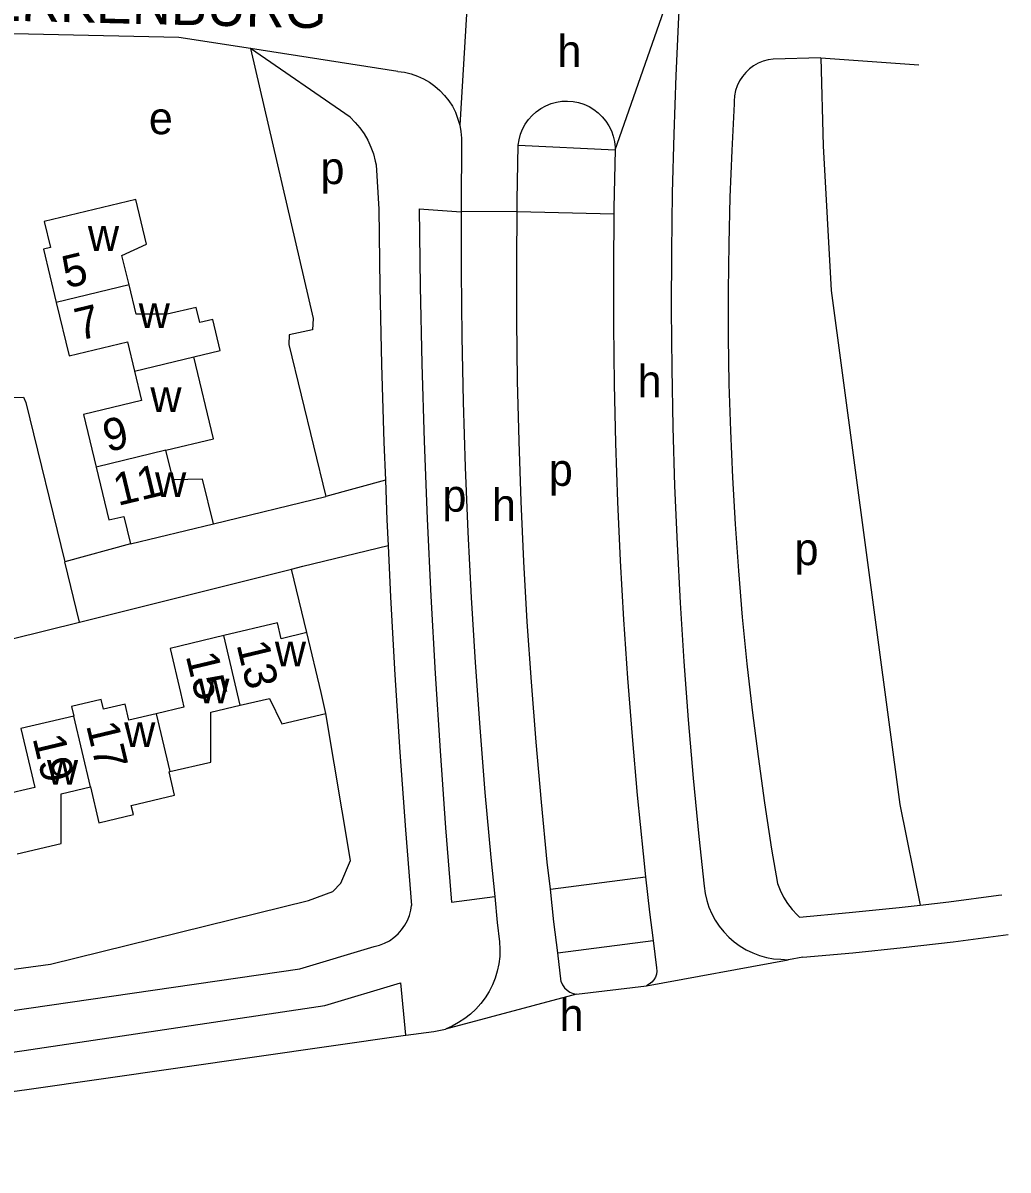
# Model space of a CAD drawing. Extents: x 157794 to 159375, y 380877 to 382306.
# Drawn here: x 158933.6 to 159055.8, y 381190.7 to 381333.1 of the extents above; entities that cross this region are included whole.
import ezdxf

# ---------------------------------------------------------------- set-up
doc = ezdxf.new("R2010")
doc.units = 0
for name, color, linetype in [('BLT_Basislijn', 7, 'Continuous'), ('BLT_Bebouwing', 7, 'Continuous'), ('BLT_Centroide', 7, 'Continuous'), ('BLT_Huisnummer', 7, 'Continuous'), ('BLT_Onderverdeling_panden', 7, 'Continuous'), ('BLT_Straatnaam', 7, 'Continuous'), ('BLT_Vlakafsluiter', 7, 'Continuous')]:
    doc.layers.add(name, color=color, linetype=linetype)

msp = doc.modelspace()

# ---------------------------------------------------------------- linework, layer by layer
at = {"layer": 'BLT_Basislijn'}
for p, q in [((158974.16, 381321.37), (158961.8, 381329.88)), ((158980.09, 381327.05), (158961.8, 381329.88)), ((159032.55, 381328.71), (159026.67, 381328.56)), ((159032.55, 381328.71), (159032.87, 381317.79)), ((159032.55, 381328.71), (159044.72, 381327.84)), ((158995.01, 381317.88), (159007.05, 381317.31)), ((158977.38, 381315.44), (158977.74, 381309.93)), ((158982.74, 381309.98), (158987.93, 381309.63)), ((158994.88, 381309.68), (159006.9, 381309.36)), ((158978.55, 381276.32), (158971.14, 381274.32)), ((158957.2, 381270.9), (158971.14, 381274.32)), ((158946.94, 381268.43), (158938.78, 381266.21)), ((158940.58, 381258.72), (158938.78, 381266.21)), ((158940.58, 381258.72), (158966.9, 381265.29)), ((158968.78, 381257.41), (158966.9, 381265.29)), ((158999.01, 381225.57), (159010.83, 381227.13)), ((158986.76, 381223.98), (158992.11, 381224.68)), ((158999.92, 381217.67), (159011.75, 381219.2)), ((159011.75, 381219.2), (159012.16, 381215.82)), ((159000.35, 381214.09), (158999.92, 381217.67)), ((159030.32, 381217.13), (159028.56, 381216.81)), ((159028.56, 381216.81), (159028.51, 381216.8)), ((159002.25, 381212.54), (159010.93, 381213.61)), ((158934.08, 381200.74), (158981.04, 381207.48)), ((158981.09, 381207.48), (158981.04, 381207.48)), ((158981.09, 381207.48), (158984.55, 381207.93)), ((158984.55, 381207.93), (158985.99, 381208.22)), ((158862.81, 381190.73), (158934.08, 381200.74))]:
    msp.add_line(p, q, dxfattribs=at)
for points in [[(159015.33, 381341.04), (159014.91, 381333.78), (159014.57, 381326.52), (159014.31, 381319.25), (159014.13, 381311.98), (159014.03, 381304.71), (159014.01, 381297.44), (159014.07, 381290.17), (159014.2, 381282.9), (159014.42, 381275.63), (159014.72, 381268.37), (159015.1, 381261.11), (159015.56, 381253.85), (159016.1, 381246.6), (159016.72, 381239.35), (159017.42, 381232.12), (159018.07, 381225.95)], [(158906.23, 381332.29), (158910.7, 381313.84), (158922.11, 381299.03), (158925.93, 381296.33), (158928.83, 381296.67), (158928.99, 381296.45), (158931.63, 381286.58), (158933.63, 381286.63), (158933.95, 381285.96), (158938.78, 381266.21)], [(158961.8, 381329.88), (158952.92, 381331.26), (158906.23, 381332.29)], [(158961.8, 381329.88), (158969.59, 381296.39), (158969.52, 381294.97), (158966.61, 381294.36), (158966.55, 381293.17), (158971.14, 381274.32)], [(159026.67, 381328.56), (159026.02, 381328.47), (159025.4, 381328.3), (159024.8, 381328.05), (159024.23, 381327.74), (159023.71, 381327.35), (159023.24, 381326.91), (159022.83, 381326.41), (159022.48, 381325.86), (159022.2, 381325.27), (159021.99, 381324.66), (159021.87, 381324.02), (159021.82, 381323.37), (159021.83, 381323.02)], [(158980.09, 381327.05), (158980.92, 381326.94), (158981.73, 381326.74), (158982.52, 381326.47), (158983.28, 381326.12), (158984, 381325.71), (158984.68, 381325.22), (158985.31, 381324.68), (158985.88, 381324.07), (158986.4, 381323.41), (158986.85, 381322.71), (158987.23, 381321.97), (158987.76, 381320.39)], [(158995.01, 381317.88), (158995.12, 381318.57), (158995.3, 381319.24), (158995.56, 381319.88), (158995.89, 381320.49), (158996.29, 381321.06), (158996.75, 381321.58), (158997.26, 381322.04), (158997.83, 381322.44), (158998.44, 381322.78), (158999.09, 381323.04), (158999.76, 381323.22), (159000.44, 381323.33), (159001.14, 381323.35), (159001.83, 381323.3), (159002.51, 381323.17), (159003.17, 381322.96), (159003.81, 381322.67), (159004.4, 381322.32), (159004.96, 381321.9), (159005.45, 381321.41), (159005.9, 381320.88), (159006.27, 381320.29), (159006.58, 381319.67), (159006.81, 381319.02), (159006.97, 381318.34), (159007.05, 381317.65), (159007.05, 381317.31)], [(159021.83, 381323.02), (159021.52, 381317.23), (159021.29, 381311.44), (159021.14, 381305.64), (159021.07, 381299.84), (159021.08, 381294.05), (159021.17, 381288.25), (159021.34, 381282.45), (159021.59, 381276.66), (159021.92, 381270.87), (159022.33, 381265.09), (159022.82, 381259.31), (159023.39, 381253.54), (159024.04, 381247.78), (159024.77, 381242.03), (159025.57, 381236.29), (159026.46, 381230.56), (159027.17, 381226.3)], [(158974.16, 381321.37), (158974.81, 381320.72), (158975.39, 381320.03), (158975.91, 381319.28), (158976.36, 381318.49), (158976.74, 381317.66), (158977.05, 381316.8), (158977.28, 381315.92), (158977.38, 381315.44)], [(158987.76, 381320.39), (158987.92, 381319.57), (158987.99, 381318.74), (158988, 381318.4)], [(158988, 381318.4), (158987.93, 381310.31), (158987.93, 381309.63)], [(158994.88, 381309.68), (158994.89, 381311.07), (158995.01, 381317.88)], [(159007.05, 381317.31), (159006.9, 381310.1), (159006.9, 381309.36)], [(159032.87, 381317.79), (159033.83, 381299.87), (159042.36, 381236.09), (159044.9, 381223.61)], [(158977.74, 381309.93), (158977.87, 381300.3), (158978.08, 381290.67), (158978.37, 381281.04), (158978.55, 381276.32)], [(158982.74, 381309.98), (158982.87, 381300.37), (158983.08, 381290.76), (158983.37, 381281.15), (158983.74, 381271.55), (158984.19, 381261.95), (158984.72, 381252.35), (158985.33, 381242.76), (158986.02, 381233.18), (158986.76, 381223.98)], [(158987.93, 381309.63), (158987.94, 381302.22), (158988.03, 381294.13), (158988.2, 381286.04), (158988.45, 381277.95), (158988.78, 381269.86), (158989.19, 381261.78), (158989.68, 381253.7), (158990.25, 381245.63), (158990.9, 381237.56), (158991.62, 381229.5), (158992.11, 381224.68)], [(158999.01, 381225.57), (158998.63, 381228.95), (158997.89, 381236.39), (158997.23, 381243.84), (158996.65, 381251.3), (158996.15, 381258.76), (158995.73, 381266.22), (158995.39, 381273.69), (158995.13, 381281.16), (158994.95, 381288.64), (158994.85, 381296.12), (158994.83, 381303.59), (158994.88, 381309.68)], [(159006.9, 381309.36), (159006.83, 381302.81), (159006.84, 381295.51), (159006.93, 381288.22), (159007.1, 381280.92), (159007.34, 381273.63), (159007.67, 381266.34), (159008.08, 381259.06), (159008.57, 381251.78), (159009.14, 381244.51), (159009.78, 381237.24), (159010.51, 381229.98), (159010.83, 381227.13)], [(158978.55, 381276.32), (158978.74, 381271.42), (158978.89, 381268.22)], [(158966.9, 381265.29), (158968.32, 381265.65), (158978.89, 381268.22)], [(158978.89, 381268.22), (158979.19, 381261.8), (158979.72, 381252.18), (158980.34, 381242.57), (158981.03, 381232.96), (158981.78, 381223.56)], [(158866.76, 381242.32), (158874.54, 381242.39), (158940.58, 381258.72)], [(158873.56, 381213.17), (158881.32, 381208.8), (158882.18, 381208.85), (158937.01, 381216.29), (158969, 381224.18), (158972.01, 381225.28), (158973.02, 381226.33), (158974.21, 381229.15), (158971.17, 381247.39)], [(159010.83, 381227.13), (159011.32, 381222.73), (159011.75, 381219.2)], [(158999.92, 381217.67), (158999.45, 381221.52), (158999.01, 381225.57)], [(159018.07, 381225.95), (159018.2, 381225.06), (159018.4, 381224.19), (159018.68, 381223.34), (159019.04, 381222.52), (159019.47, 381221.73), (159019.96, 381220.99), (159020.52, 381220.29), (159021.15, 381219.64), (159021.82, 381219.05), (159022.55, 381218.53), (159023.32, 381218.07), (159024.12, 381217.68), (159024.96, 381217.36), (159025.83, 381217.12), (159026.71, 381216.96), (159027.6, 381216.88), (159028.51, 381216.8)], [(159027.17, 381226.3), (159027.52, 381225.44), (159027.95, 381224.61), (159028.44, 381223.82), (159029.01, 381223.07), (159029.63, 381222.38), (159029.9, 381222.11)], [(158992.11, 381224.68), (158992.43, 381221.45), (158992.69, 381219.04)], [(159044.9, 381223.61), (159048.46, 381224.03), (159054.62, 381224.83), (159055.03, 381224.89)], [(158977.15, 381218.45), (158977.81, 381218.62), (158978.45, 381218.87), (158979.05, 381219.19), (158979.6, 381219.58), (158980.11, 381220.03), (158980.56, 381220.54), (158980.95, 381221.1), (158981.27, 381221.7), (158981.52, 381222.33), (158981.7, 381222.99), (158981.78, 381223.56)], [(159029.9, 381222.11), (159036.09, 381222.67), (159042.28, 381223.31), (159044.9, 381223.61)], [(159030.32, 381217.13), (159036.54, 381217.69), (159042.76, 381218.33), (159048.97, 381219.05), (159055.17, 381219.86), (159055.79, 381219.95)], [(158835.04, 381199.83), (158882.88, 381206.11), (158895.23, 381205.16), (158967.92, 381215.71), (158977.15, 381218.45)], [(158992.69, 381219.04), (158992.74, 381218.13), (158992.72, 381217.22), (158992.61, 381216.31), (158992.42, 381215.42), (158992.16, 381214.55), (158991.82, 381213.7), (158991.41, 381212.89), (158990.93, 381212.11), (158990.38, 381211.39), (158989.77, 381210.71), (158989.1, 381210.09), (158988.39, 381209.53), (158987.62, 381209.03), (158986.82, 381208.6), (158985.99, 381208.22)], [(159012.16, 381215.82), (159012.2, 381215.43), (159012.16, 381215.04), (159012.04, 381214.66), (159011.85, 381214.32), (159011.59, 381214.03), (159011.28, 381213.79), (159010.93, 381213.61)], [(158933.71, 381205.57), (158971.01, 381211.13), (158980.4, 381213.97), (158981.04, 381207.48)], [(159000.35, 381214.09), (159000.53, 381213.7), (159000.77, 381213.35), (159001.08, 381213.04), (159001.43, 381212.8), (159001.83, 381212.63), (159002.25, 381212.54)], [(158866.08, 381198.31), (158881.95, 381200.25), (158894.67, 381200.25), (158896.77, 381200.37), (158933.71, 381205.57)]]:
    msp.add_lwpolyline(points, dxfattribs=at)
at = {"layer": 'BLT_Bebouwing'}
msp.add_line((158946.94, 381268.43), (158957.2, 381270.9), dxfattribs=at)
for points in [[(158946.74, 381300.56), (158945.86, 381304.21), (158948.92, 381305.61), (158947.58, 381311.16), (158936.2, 381308.42)], [(158936.2, 381308.42), (158936.99, 381305.18), (158936.14, 381304.97), (158937.72, 381298.39)], [(158955.51, 381295.88), (158955.06, 381297.74), (158951.49, 381296.92), (158947.62, 381296.91), (158946.74, 381300.56)], [(158937.72, 381298.39), (158939.33, 381291.74), (158946.53, 381293.47), (158947.41, 381289.84)], [(158954.78, 381291.61), (158958.06, 381292.4), (158957.13, 381296.27), (158955.51, 381295.88)], [(158951.32, 381280.03), (158957.23, 381281.45), (158954.78, 381291.61)], [(158947.41, 381289.84), (158948.28, 381286.21), (158941.08, 381284.47), (158942.65, 381277.94)], [(158957.2, 381270.9), (158955.86, 381276.45), (158952.21, 381276.37), (158951.32, 381280.03)], [(158942.65, 381277.94), (158944.23, 381271.39), (158946.11, 381271.84), (158946.94, 381268.43)], [(158968.78, 381257.41), (158965.62, 381256.66), (158965.15, 381258.63), (158958.5, 381257.04)], [(158958.5, 381257.04), (158951.83, 381255.45), (158953.13, 381250), (158953.54, 381248.16), (158950.12, 381247.35)], [(158971.17, 381247.39), (158970.56, 381250), (158968.78, 381257.41)], [(158950.12, 381247.35), (158946.71, 381246.55), (158946.24, 381248.53), (158943.56, 381247.9), (158943.27, 381249.12), (158939.62, 381248.26), (158939.91, 381247.05)], [(158951.81, 381240.18), (158956.87, 381241.36), (158956.88, 381247.54), (158960.53, 381248.4)], [(158960.53, 381248.4), (158964.17, 381249.25), (158965.69, 381246.11), (158971.17, 381247.39)], [(158939.91, 381247.05), (158933.33, 381245.5), (158935.04, 381238.2), (158931.14, 381237.28)], [(158941.97, 381238.27), (158942.98, 381233.82), (158947.29, 381234.84), (158947.02, 381235.98), (158952.38, 381237.24), (158951.7, 381240.15), (158951.81, 381240.18)], [(158932.86, 381229.98), (158938.31, 381231.25), (158938.32, 381237.41), (158941.97, 381238.27)]]:
    msp.add_lwpolyline(points, dxfattribs=at)
at = {"layer": 'BLT_Onderverdeling_panden'}
for p, q in [((158946.74, 381300.56), (158937.72, 381298.39)), ((158947.41, 381289.84), (158954.78, 381291.61)), ((158951.32, 381280.03), (158942.65, 381277.94)), ((158960.53, 381248.4), (158958.5, 381257.04)), ((158941.97, 381238.27), (158939.91, 381247.05)), ((158950.12, 381247.35), (158951.81, 381240.18))]:
    msp.add_line(p, q, dxfattribs=at)
at = {"layer": 'BLT_Vlakafsluiter'}
for p, q in [((158989.35, 381346.44), (158987.76, 381320.39)), ((159007.05, 381317.31), (159015.33, 381341.04)), ((158994.88, 381309.68), (158987.93, 381309.63)), ((159010.93, 381213.61), (159028.51, 381216.8)), ((159002.25, 381212.54), (158985.99, 381208.22))]:
    msp.add_line(p, q, dxfattribs=at)

# ---------------------------------------------------------------- texts
at = {"layer": 'BLT_Centroide'}
for s, p in [('h', (158999.89, 381327.57)), ('e', (158949.2, 381319.25)), ('p', (158970.49, 381313.06)), ('w', (158941.64, 381304.78)), ('w', (158947.94, 381295.19)), ('h', (159009.83, 381286.61)), ('w', (158949.39, 381284.78)), ('p', (158998.82, 381275.62)), ('w', (158949.97, 381274.22)), ('p', (158985.62, 381272.42)), ('h', (158991.76, 381271.25)), ('p', (159029.3, 381265.79)), ('w', (158964.83, 381253.22)), ('w', (158955.33, 381248.64)), ('w', (158946.14, 381243.22)), ('w', (158936.56, 381238.55)), ('h', (159000.15, 381208))]:
    msp.add_text(s, height=4, dxfattribs=at).set_placement(p)
at = {"layer": 'BLT_Huisnummer'}
for s, rotation, p in [('5', 13.5321, (158938.99, 381300.1)), ('7', 13.5321, (158940.56, 381293.62)), ('9', 13.5321, (158944.06, 381279.79)), ('11', 13.5386, (158945.35, 381273.12)), ('13', 283.4428, (158960.06, 381255.94)), ('15', 283.4428, (158953.76, 381254.54)), ('17', 283.4428, (158941.4, 381245.91)), ('19', 283.4428, (158934.75, 381244.33))]:
    msp.add_text(s, height=4, rotation=rotation, dxfattribs=at).set_placement(p)
at = {"layer": 'BLT_Straatnaam'}
msp.add_text('STERKENBURG', height=5, rotation=358.6079, dxfattribs=at).set_placement((158920.33, 381333.61))

doc.saveas('drawing.dxf')
